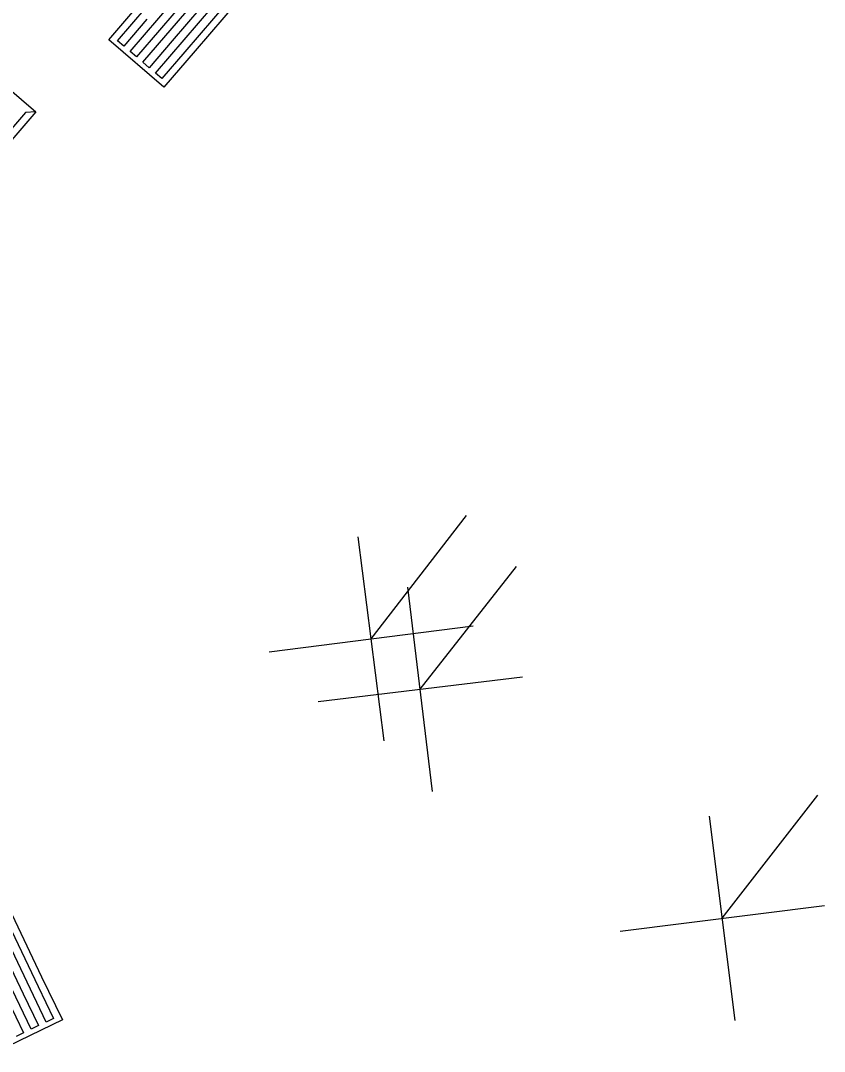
# Model space of a CAD drawing. Extents: x -266179 to -264727, y -1243225 to -1241702.
# Drawn here: x -264825.29 to -264817.56, y -1242524.34 to -1242514.42 of the extents above; entities that cross this region are included whole.
import ezdxf

# ---------------------------------------------------------------- set-up
doc = ezdxf.new("R2010")
doc.units = 0
doc.layers.add('Vrstva 19', color=7, linetype='Continuous')
doc.layers.add('Vrstva 21', color=7, linetype='Continuous')

msp = doc.modelspace()

# ---------------------------------------------------------------- linework, layer by layer
at = {"layer": 'Vrstva 19'}
for points in [[(-264823.126, -1242513.55), (-264823.952, -1242514.514), (-264824.173, -1242514.772), (-264824.234, -1242514.72), (-264823.408, -1242513.756)], [(-264822.784, -1242513.75), (-264823.61, -1242514.715), (-264823.91, -1242515.064), (-264824.441, -1242514.609), (-264823.615, -1242513.644)], [(-264824.074, -1242514.41), (-264824.295, -1242514.668), (-264824.356, -1242514.616), (-264823.529, -1242513.652)], [(-264823.004, -1242513.654), (-264823.831, -1242514.618), (-264824.052, -1242514.877), (-264824.113, -1242514.824), (-264823.286, -1242513.86)], [(-264822.883, -1242513.758), (-264823.709, -1242514.722), (-264823.93, -1242514.981), (-264823.991, -1242514.929), (-264823.165, -1242513.964)], [(-264825.674, -1242514.844), (-264825.143, -1242515.3), (-264825.242, -1242515.307), (-264826.07, -1242516.27)], [(-264825.143, -1242515.3), (-264825.972, -1242516.263)], [(-264825.635, -1242522.475), (-264825.087, -1242523.62), (-264824.888, -1242524.035), (-264825.519, -1242524.337)], [(-264825.668, -1242522.568), (-264825.119, -1242523.713), (-264824.973, -1242524.02), (-264825.045, -1242524.055), (-264825.593, -1242522.909)], [(-264825.812, -1242522.637), (-264825.264, -1242523.782), (-264825.117, -1242524.089), (-264825.189, -1242524.124), (-264825.738, -1242522.978)], [(-264825.408, -1242523.852), (-264825.261, -1242524.158), (-264825.333, -1242524.193)]]:
    msp.add_lwpolyline(points, dxfattribs=at)
at = {"layer": 'Vrstva 21'}
for p, q in [((-264821.916, -1242520.369), (-264820.998, -1242519.182)), ((-264821.791, -1242521.351), (-264822.041, -1242519.387)), ((-264821.444, -1242520.853), (-264820.519, -1242519.673)), ((-264821.325, -1242521.836), (-264821.564, -1242519.871)), ((-264822.898, -1242520.494), (-264820.934, -1242520.244)), ((-264822.427, -1242520.973), (-264820.462, -1242520.734)), ((-264818.538, -1242523.057), (-264817.618, -1242521.873)), ((-264818.415, -1242524.04), (-264818.662, -1242522.075)), ((-264819.521, -1242523.181), (-264817.556, -1242522.934))]:
    msp.add_line(p, q, dxfattribs=at)

doc.saveas('drawing.dxf')
